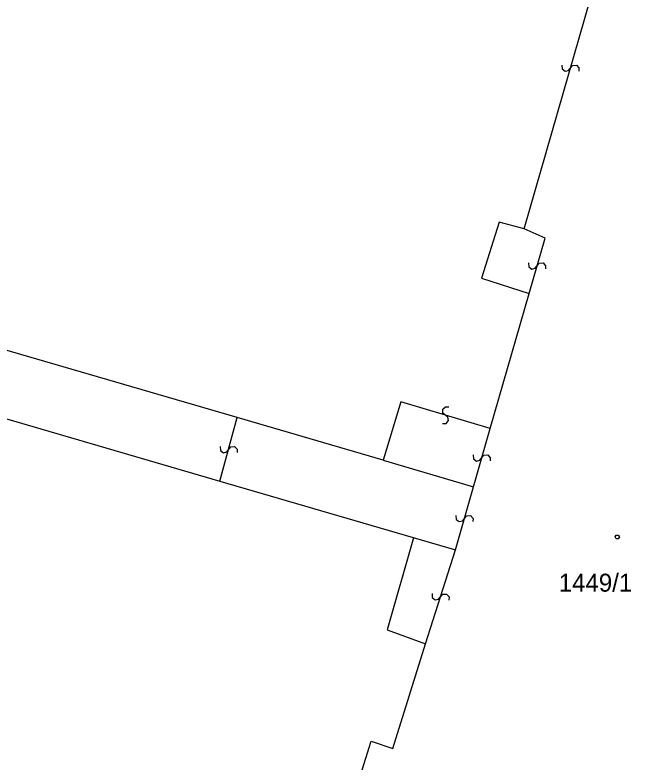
# Model space of a CAD drawing. Extents: x -888468 to -888310, y -1023047 to -1022832.
# Drawn here: x -888439.81 to -888414.11, y -1022920.16 to -1022888.99 of the extents above; entities that cross this region are included whole.
import ezdxf

# ---------------------------------------------------------------- set-up
doc = ezdxf.new("R2010")
doc.units = 0
doc.layers.add('Implicitní', color=7, linetype='Continuous')
doc.layers.add('KN stav', color=7, linetype='Continuous')

# ---------------------------------------------------------------- blocks, each defined once
blk = doc.blocks.new('402')
at = {"layer": 'Implicitní'}
blk.add_lwpolyline([(0.9, 1.5), (1.8, 0), (0.9, -1.5), (-0.9, -1.5), (-1.8, 0), (-0.9, 1.5), (0.9, 1.5)], dxfattribs=at)
blk = doc.blocks.new('2182')
at = {"layer": 'Implicitní'}
blk.add_lwpolyline([(0.5, 7.5), (-2.6, 6.4), (-3.7, 3.4), (-2.3, 0.9), (2.7, -1.1), (3.7, -4.1), (2.1, -6.8), (-0.5, -7.5)], dxfattribs=at)

msp = doc.modelspace()

# ---------------------------------------------------------------- linework, layer by layer
at = {"layer": 'KN stav'}
for p, q in [((-888418.57, -1022897.92), (-888414.72, -1022884.51)), ((-888417.7, -1022898.31), (-888418.57, -1022897.92)), ((-888418.36, -1022900.61), (-888417.7, -1022898.31)), ((-888419.99, -1022906.25), (-888418.36, -1022900.61)), ((-888419.99, -1022906.25), (-888423.71, -1022905.13)), ((-888431.27, -1022908.44), (-888430.54, -1022905.79))]:
    msp.add_line(p, q, dxfattribs=at)
for points in [[(-888418.57, -1022897.92), (-888419.61, -1022897.64), (-888420.35, -1022899.97), (-888418.36, -1022900.61)], [(-888424.45, -1022907.57), (-888430.54, -1022905.79), (-888450.13, -1022900.09)], [(-888450.87, -1022902.71), (-888431.27, -1022908.44), (-888421.44, -1022911.31)], [(-888423.71, -1022905.13), (-888424.45, -1022907.57), (-888420.69, -1022908.68)], [(-888422.68, -1022915.23), (-888421.44, -1022911.31), (-888420.69, -1022908.68), (-888419.99, -1022906.25)], [(-888423.18, -1022910.81), (-888424.29, -1022914.65), (-888422.68, -1022915.23)], [(-888414.81, -1022943.04), (-888415.19, -1022944.35), (-888431.25, -1022939.37), (-888424.95, -1022919.29), (-888424.05, -1022919.59), (-888422.68, -1022915.23)]]:
    msp.add_lwpolyline(points, dxfattribs=at)

# ---------------------------------------------------------------- block references
for p, xscale, yscale, rotation in [((-888416.64, -1022891.21), 0.05, 0.05000000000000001, 73.968851), ((-888418.03, -1022899.46), 0.05, 0.05000000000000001, 73.968851), ((-888421.85, -1022905.69), 0.049999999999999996, 0.05000000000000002, 163.235676), ((-888430.9, -1022907.12), 0.05000000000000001, 0.05, 74.656401), ((-888420.34, -1022907.47), 0.05, 0.05000000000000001, 73.968851), ((-888421.06, -1022910), 0.05, 0.05000000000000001, 73.968851), ((-888422.06, -1022913.27), 0.049999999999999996, 0.05000000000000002, 72.536457)]:
    msp.add_blockref('2182', p, dxfattribs=dict(at, xscale=xscale, yscale=yscale, rotation=rotation))
at = {"layer": 'KN stav', "xscale": 0.05, "yscale": 0.05000000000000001}
msp.add_blockref('402', (-888414.69, -1022910.77), dxfattribs=at)

# ---------------------------------------------------------------- texts
at = {"layer": 'KN stav'}
msp.add_text('1449/1', height=0.75, dxfattribs=at).set_placement((-888417.13, -1022913.052))

doc.saveas('drawing.dxf')
